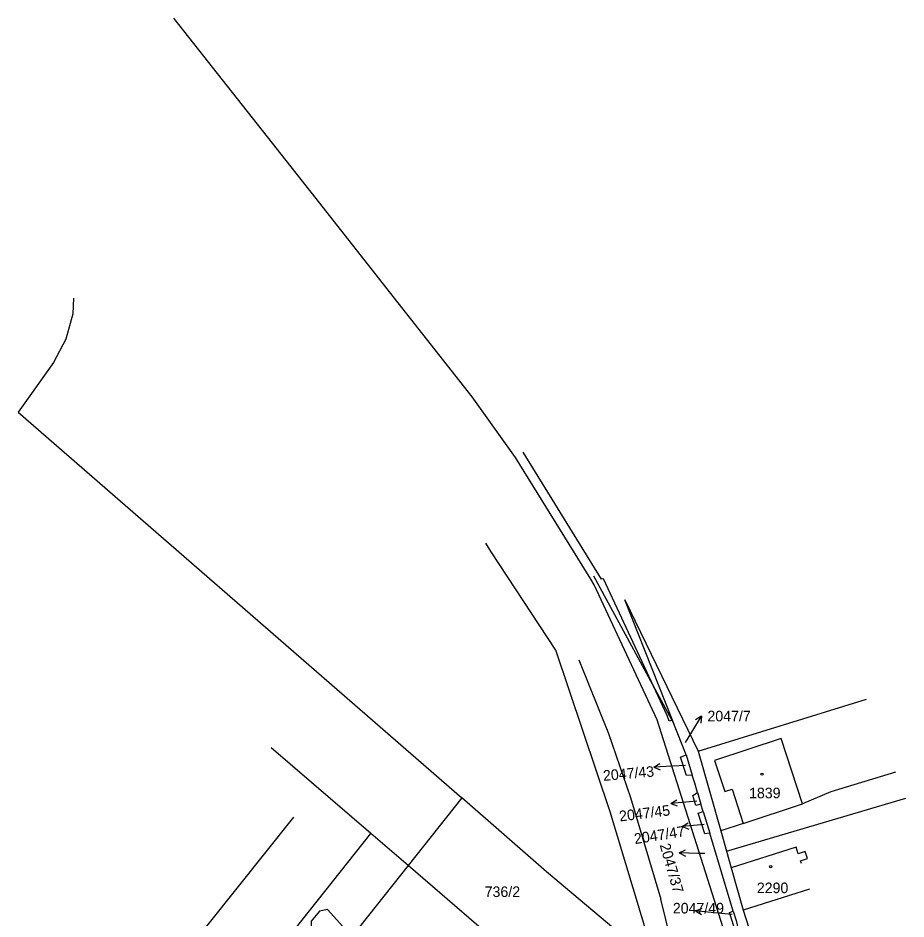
# Model space of a CAD drawing. Extents: x -793666 to -785424, y -1118958 to -1108761.
# Drawn here: x -792343.4 to -792200.8, y -1109430.6 to -1109285.8 of the extents above; entities that cross this region are included whole.
import ezdxf

# ---------------------------------------------------------------- set-up
doc = ezdxf.new("R2010")
doc.units = 0
for name, color, linetype in [('Hranice parcel', 7, 'Continuous'), ('Parcelní čísla', 7, 'Continuous'), ('Pop  PČ popisy', 7, 'Continuous'), ('Vnitřní kresba', 7, 'Continuous'), ('Značky budov', 7, 'Continuous')]:
    doc.layers.add(name, color=color, linetype=linetype)

msp = doc.modelspace()

# ---------------------------------------------------------------- linework, layer by layer
at = {"layer": 'Hranice parcel'}
for p, q in [((-792245.94, -1109379.28), (-792234.17, -1109403.61)), ((-792238.3, -1109398.59), (-792245.94, -1109379.28)), ((-792234.17, -1109403.61), (-792207.13, -1109395.21)), ((-792238.3, -1109398.59), (-792238.83, -1109398.75)), ((-792286.75, -1109416.81), (-792302.73, -1109403.04)), ((-792236.08, -1109404.2), (-792235.11, -1109407.43)), ((-792234.17, -1109403.61), (-792230.53, -1109416.4)), ((-792272.12, -1109411.1), (-792280.76, -1109421.97)), ((-792234.26, -1109410.22), (-792233.7, -1109412.08)), ((-792229.6, -1109419.67), (-792200.76, -1109411.14)), ((-792229.77, -1109433.14), (-792236.48, -1109411.88)), ((-792233.35, -1109413.27), (-792233.7, -1109412.08)), ((-792233.35, -1109413.27), (-792232.3, -1109416.75)), ((-792318.27, -1109456.46), (-792286.75, -1109416.81)), ((-792280.76, -1109421.97), (-792286.75, -1109416.81)), ((-792228.52, -1109429.29), (-792232.3, -1109416.75)), ((-792230.53, -1109416.4), (-792229.6, -1109419.67)), ((-792229.6, -1109419.67), (-792228.84, -1109422.34)), ((-792267.06, -1109433.78), (-792280.76, -1109421.97)), ((-792228.84, -1109422.34), (-792226.9, -1109429.15)), ((-792216.24, -1109425.74), (-792226.9, -1109429.15))]:
    msp.add_line(p, q, dxfattribs=at)
for points in [[(-792236.48, -1109411.88), (-792240.72, -1109398.53), (-792250.86, -1109376.87), (-792251.39, -1109375.97), (-792263.5, -1109356.41), (-792270.47, -1109346.66), (-792282.33, -1109331.55), (-792296.35, -1109313.75), (-792318.37, -1109285.78)], [(-792334.51, -1109330.77), (-792334.62, -1109333.3), (-792335.73, -1109337.38), (-792337.75, -1109341.11), (-792341.55, -1109346.47), (-792343.43, -1109349.12), (-792272.12, -1109411.1)], [(-792238.83, -1109398.75), (-792239.12, -1109397.86), (-792249.38, -1109375.9), (-792249.66, -1109375.96), (-792262.25, -1109355.54)], [(-792236.38, -1109442.35), (-792241.83, -1109434.76), (-792242.07, -1109433.96), (-792248.3, -1109413.31), (-792257.02, -1109387.35), (-792267.42, -1109371.57), (-792268.26, -1109370.15)], [(-792236.08, -1109404.2), (-792238.06, -1109399.2), (-792238.3, -1109398.59)], [(-792202.43, -1109406.96), (-792212.83, -1109410.13), (-792217.36, -1109412.06), (-792220.79, -1109401.54), (-792231.5, -1109405.07), (-792229.86, -1109410.05), (-792228.71, -1109409.7), (-792226.91, -1109415.21), (-792230.53, -1109416.4)], [(-792235.11, -1109407.43), (-792236.03, -1109407.52), (-792236.97, -1109404.53), (-792236.08, -1109404.2)], [(-792234.26, -1109410.22), (-792234.71, -1109408.75), (-792235.11, -1109407.43)], [(-792244.63, -1109434.67), (-792258.54, -1109423), (-792272.12, -1109411.1)], [(-792233.7, -1109412.08), (-792234.52, -1109412.34), (-792235.03, -1109410.72), (-792234.26, -1109410.22)], [(-792299.18, -1109414.18), (-792322.06, -1109442.82), (-792324.22, -1109441.09)], [(-792232.3, -1109416.75), (-792233.09, -1109416.85), (-792234.14, -1109413.53), (-792233.35, -1109413.27)], [(-792217.55, -1109421.66), (-792217.7, -1109421.2), (-792216.6, -1109420.85), (-792216.96, -1109419.73), (-792218.06, -1109420.09), (-792218.41, -1109419), (-792228.84, -1109422.34)], [(-792280.76, -1109421.97), (-792289.81, -1109433.34), (-792293.7, -1109429.04), (-792295.01, -1109429.27), (-792296.35, -1109430.89), (-792296.29, -1109432.67), (-792294.98, -1109433.75), (-792296.26, -1109433.28), (-792297.14, -1109433.34), (-792297.85, -1109433.91), (-792298.14, -1109434.81), (-792305.89, -1109444.59), (-792286.66, -1109460.05), (-792280.52, -1109452.67), (-792278.92, -1109454), (-792276.86, -1109451.51), (-792278.46, -1109450.19), (-792276.83, -1109448.23), (-792277.84, -1109447.42), (-792267.06, -1109433.78)], [(-792227.59, -1109432.68), (-792228.11, -1109432.7), (-792229.13, -1109429.49), (-792228.52, -1109429.29)], [(-792228.52, -1109429.29), (-792228.07, -1109430.77), (-792227.59, -1109432.68)], [(-792226.9, -1109429.15), (-792223.72, -1109439.13), (-792220.81, -1109448.38)]]:
    msp.add_lwpolyline(points, dxfattribs=at)
at = {"layer": 'Pop  PČ popisy'}
for p, q in [((-792235.19, -1109400.52), (-792233.64, -1109397.95)), ((-792233.64, -1109397.95), (-792234.59, -1109398.55)), ((-792233.64, -1109397.95), (-792233.73, -1109399.06)), ((-792236.19, -1109402.19), (-792235.19, -1109400.52)), ((-792241.28, -1109406.14), (-792240.3, -1109405.58)), ((-792238.28, -1109405.98), (-792241.28, -1109406.14)), ((-792241.28, -1109406.14), (-792240.25, -1109406.58)), ((-792236.16, -1109405.88), (-792238.28, -1109405.98)), ((-792238.55, -1109411.98), (-792237.6, -1109411.4)), ((-792235.56, -1109411.72), (-792238.55, -1109411.98)), ((-792238.55, -1109411.98), (-792237.51, -1109412.39)), ((-792234.36, -1109411.63), (-792235.56, -1109411.72)), ((-792236.7, -1109415.69), (-792235.75, -1109415.1)), ((-792233.71, -1109415.43), (-792236.7, -1109415.69)), ((-792236.7, -1109415.69), (-792235.66, -1109416.1)), ((-792233.2, -1109415.38), (-792233.71, -1109415.43)), ((-792237.19, -1109419.91), (-792236.17, -1109419.44)), ((-792234.19, -1109420.01), (-792237.19, -1109419.91)), ((-792237.19, -1109419.91), (-792236.21, -1109420.44)), ((-792233.06, -1109420.05), (-792234.19, -1109420.01)), ((-792234.56, -1109429.23), (-792233.51, -1109428.83)), ((-792231.57, -1109429.54), (-792234.56, -1109429.23)), ((-792234.56, -1109429.23), (-792233.61, -1109429.83)), ((-792228.69, -1109429.83), (-792231.57, -1109429.54))]:
    msp.add_line(p, q, dxfattribs=at)
at = {"layer": 'Vnitřní kresba'}
for p, q in [((-792250.99, -1109375.41), (-792238.06, -1109399.2)), ((-792253.33, -1109388.9), (-792248.55, -1109400.75)), ((-792248.55, -1109400.75), (-792245.02, -1109411.04)), ((-792245.02, -1109411.04), (-792240.17, -1109427.35)), ((-792226.91, -1109415.21), (-792217.36, -1109412.06)), ((-792236.38, -1109442.35), (-792240.17, -1109427.35))]:
    msp.add_line(p, q, dxfattribs=at)
at = {"layer": 'Značky budov'}
for centre in [(-792223.9, -1109407.29), (-792222.49, -1109422.15)]:
    msp.add_circle(centre, 0.175, dxfattribs=at)

# ---------------------------------------------------------------- texts
at = {"layer": 'Parcelní čísla'}
for s, p in [('2047/7', (-792232.66, -1109398.79)), ('1839', (-792225.97, -1109411.15)), ('736/2', (-792268.45, -1109427.02)), ('2290', (-792224.72, -1109426.4)), ('2047/49', (-792238.22, -1109429.66))]:
    msp.add_text(s, height=1.7, dxfattribs=at).set_placement(p)
for s, rotation, p in [('2047/43', 5, (-792249.36, -1109408.37)), ('2047/45', 7, (-792246.73, -1109414.89)), ('2047/47', 9, (-792244.3, -1109418.53)), ('2047/37', 286, (-792240.35, -1109418.66))]:
    msp.add_text(s, height=1.7, rotation=rotation, dxfattribs=at).set_placement(p)

doc.saveas('drawing.dxf')
